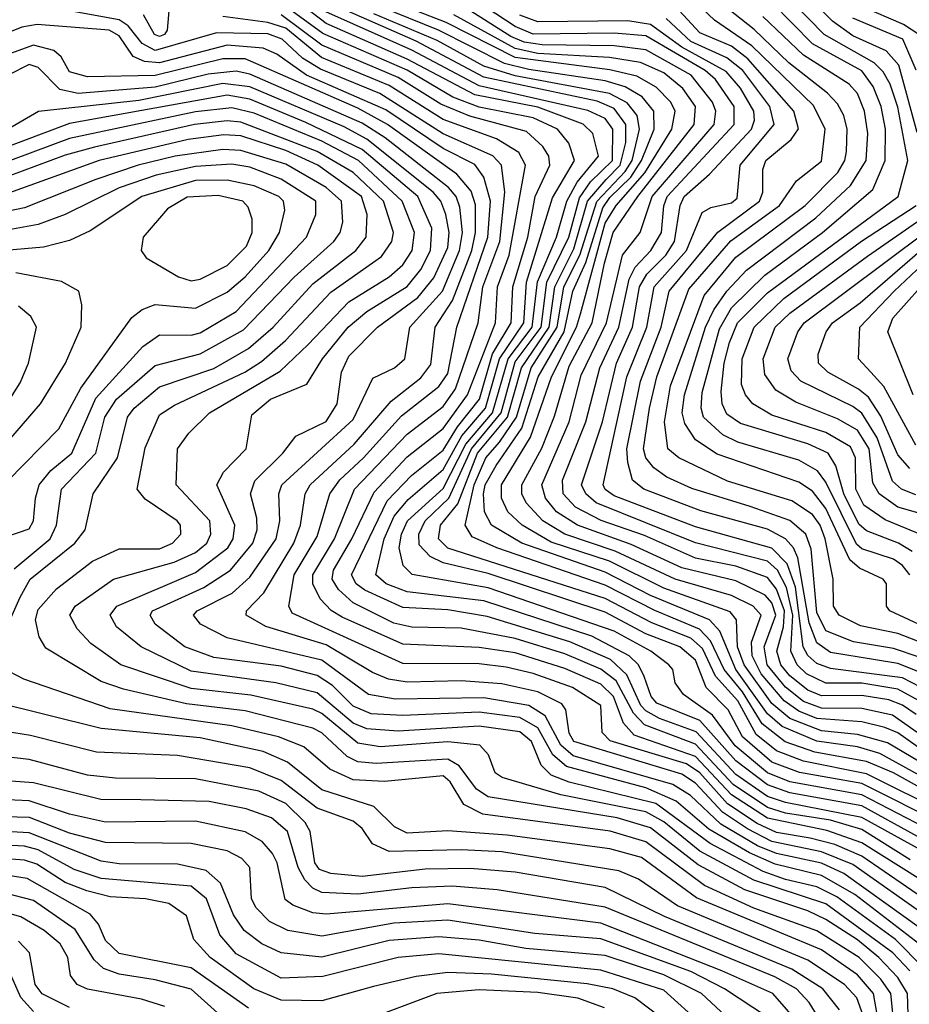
# Model space of a CAD drawing. Extents: x 501367 to 657802, y 482273 to 547541.
# Tile 567 of 656: x 591514 to 593490, y 539591 to 541778. Entities that reach past the tile are written whole.
import ezdxf

# ---------------------------------------------------------------- set-up
doc = ezdxf.new("R2010")
doc.units = 0

msp = doc.modelspace()

# ---------------------------------------------------------------- linework, layer by layer
at = {"layer": '0CON20XD'}
for points in [[(593513.9, 541743.9), (593477.4, 541767.4), (593385, 541807.5), (593335, 541855.1), (593266.2, 541925), (593160, 541990), (593105, 542071.6), (593085, 542089.4), (593015, 542109.2), (592874.4, 542114.4), (592805, 542126.1), (592755, 542151.7), (592735, 542169.5), (592701, 542261), (592666.7, 542296.7), (592535, 542331.7), (592433.2, 542403.2), (592303.7, 542453.7), (592185, 542518.4), (592026.9, 542546.9), (591945, 542584.6)], [(593535, 540387.5), (593465, 540414.4), (593381.6, 540431.6), (593334.3, 540455), (593322, 540475), (593321, 540535), (593303.3, 540625), (593292.2, 540655), (593275, 540678.8), (593229.2, 540709.2), (593086.7, 540753.3), (592978.1, 540805), (592954.1, 540825), (592946.6, 540885), (592960, 540965), (593034.5, 541165.5), (593105, 541250.4), (593258.9, 541365), (593331.4, 541438.6), (593347.1, 541465), (593350.6, 541485), (593351.9, 541535), (593344.9, 541565), (593331.1, 541591.1), (593308.8, 541615), (593222.6, 541682.6), (593146, 541756), (593005, 541868.2)], [(593507.4, 541527.4), (593466.7, 541676.7), (593439, 541709), (593365, 541742.2), (593319.3, 541775), (593207.2, 541887.2)], [(593496.7, 540596.7), (593466.6, 540615), (593395, 540642.6), (593377.8, 540657.8), (593345.1, 540725), (593327.2, 540787.2), (593309.7, 540815), (593265, 540836.1), (593115, 540881.2), (593085, 540901.6), (593074.6, 540925), (593072.1, 540952.1), (593078.8, 541015), (593090.9, 541060.9), (593108.3, 541105), (593175, 541171.4), (593465.2, 541385), (593487, 541465), (593465, 541584), (593447.8, 541635), (593432.4, 541662.4), (593412.1, 541682.1), (593300.8, 541745), (593195, 541853.8)], [(593565, 539963.2), (593385, 540056.2), (593225, 540085.4), (593175, 540104.9), (593103.5, 540165), (593053, 540233), (592988.9, 540278.9), (592970, 540305), (592965.3, 540335), (592956.4, 540345), (592916.3, 540375), (592835, 540419.5), (592555, 540516.3), (592385.9, 540545.9), (592365.8, 540565.8), (592357.2, 540605), (592362.1, 540635), (592375.8, 540665), (592455, 540736.9), (592504.8, 540835.2), (592564.3, 540905), (592599.5, 541025), (592652.5, 541095), (592664.2, 541195.8), (592706.8, 541295), (592729.6, 541375), (592752.6, 541417.4), (592799.5, 541475), (592787.1, 541525), (592765.7, 541545.7), (592665, 541583.8), (592525, 541611.1), (592375, 541690.7), (592195, 541769.5), (592122.9, 541825)], [(593510.7, 540130.7), (593441.9, 540171.9), (593375, 540190.6), (593295, 540198.1), (593225, 540225.9), (593185, 540259.1), (593123.7, 540345), (593108.5, 540385), (593106.2, 540445), (593092.5, 540462.5), (592945, 540515.2), (592824.1, 540575), (592695, 540617.3), (592630.6, 540655), (592598.7, 540685), (592584.2, 540715), (592584.1, 540745), (592649, 540851), (592695.1, 540985), (592750.8, 541095), (592759.5, 541125), (592815, 541326.3), (592839.3, 541365), (592902.4, 541437.6), (592962.9, 541535), (592970.5, 541575), (592960.8, 541595), (592928.3, 541628.3), (592885, 541652.8), (592825, 541666.9), (592615, 541693.9), (592461.5, 541771.5), (592326, 541825)], [(593512.1, 540362.1), (593455, 540381.3), (593366.4, 540396.4), (593305, 540420.7), (593285, 540461.2), (593272, 540602), (593260.4, 540635), (593225, 540665.8), (593136.9, 540696.9), (593006.9, 540736.9), (592951.7, 540761.7), (592922.6, 540782.6), (592904.9, 540804.9), (592899.5, 540825), (592913.4, 540915), (592929.6, 540985), (593000.5, 541179.5), (593093.5, 541286.5), (593201.7, 541365), (593239.9, 541420.1), (593295, 541463.8), (593303.3, 541535), (593277.4, 541587.4), (593140.3, 541720.3), (593057.2, 541777.2), (593005, 541827.1)], [(593602.9, 539812.9), (593385, 539949.8), (593307.3, 539977.3), (593175, 540004.1), (593095, 540055.9), (593015, 540141.4), (592879.1, 540189.1), (592855.7, 540215.7), (592833.1, 540275), (592805, 540302), (592725, 540336.9), (592615, 540371.8), (592535, 540383.6), (592365, 540390.7), (592230.8, 540450.8), (592205.9, 540465.9), (592181.9, 540491.9), (592165.6, 540525), (592165.3, 540545), (592213.3, 540625), (592257.8, 540735), (592375, 540857.7), (592455, 540918.8), (592481.9, 540958.1), (592532.6, 541105), (592543.1, 541185), (592580.6, 541285), (592591.5, 541395), (592584.7, 541454.7), (592565.3, 541475.3), (592455, 541524.6), (592314.1, 541614.1), (592182.1, 541667.9), (592142.6, 541692.6), (592097.4, 541735), (592065, 541746.5), (591951.3, 541748.7), (591815, 541709.7), (591785.8, 541725), (591755, 541764.7), (591735, 541777.9), (591535, 541813.9)], [(591847.2, 541815), (591841.6, 541755), (591836, 541745), (591825, 541740.9), (591813.3, 541745), (591788.8, 541788.8)], [(593545, 539943.8), (593385, 540031.7), (593225, 540060.8), (593175, 540078.1), (593105, 540132), (593025, 540221.4), (592929.6, 540259.6), (592917.2, 540275), (592901, 540319), (592888.5, 540345), (592868.2, 540365), (592785, 540408.5), (592545, 540487.1), (592375, 540507.3), (592328.3, 540525), (592305.2, 540545), (592323.7, 540625), (592346, 540675), (592377.4, 540712.6), (592455, 540778.8), (592496.4, 540853.6), (592549, 540915), (592580.2, 541025), (592633.8, 541105), (592639.9, 541195), (592697.5, 541382.5), (592746.2, 541465), (592733.9, 541503.9), (592709, 541535), (592655, 541560.4), (592535, 541583.7), (592476, 541606), (592375, 541665.8), (592187.5, 541747.4), (592095, 541814.9)], [(592816.7, 541423.3), (592848.2, 541455), (592860.9, 541505), (592860.7, 541545), (592835, 541581.1), (592797.1, 541597.1), (592545, 541650.6), (592395, 541730), (592224.6, 541805)], [(593585, 540059.9), (593425, 540148), (593375, 540162.8), (593285, 540175.3), (593207.8, 540207.8), (593175, 540236.2), (593104.8, 540335), (593069.6, 540419.6), (593046.7, 540445), (592915, 540499.3), (592815, 540550.8), (592629.6, 540615), (592562.3, 540655), (592546.7, 540685), (592544.4, 540725), (592548.3, 540745), (592572.4, 540787.6), (592629.3, 540870.7), (592665.5, 540985), (592723.5, 541085), (592742.5, 541175), (592771.4, 541238.6), (592809.7, 541360.3), (592825, 541383.3), (592871.7, 541428.3), (592895.3, 541465), (592923.5, 541535), (592922.8, 541575), (592896.6, 541606.6), (592859.2, 541629.2), (592815, 541642.5), (592645, 541667.3), (592591.1, 541681.1), (592444.6, 541754.6), (592316.3, 541806.3)], [(593505.8, 540235), (593475, 540255.7), (593445, 540267), (593385, 540276.7), (593295, 540276), (593265, 540288.6), (593225, 540320.4), (593204.6, 540345), (593196.3, 540375), (593210.8, 540429.2), (593213.1, 540465), (593195, 540512.9), (593175, 540539.2), (593105, 540564.3), (593015, 540582.3), (592902.1, 540632.1), (592805.6, 540665.6), (592748.9, 540695), (592721.7, 540725), (592719.7, 540755), (592771.4, 540885), (592802.9, 541005), (592844.9, 541095.1), (592868.1, 541201.9), (592881.3, 541228.7), (592916, 541265), (592939.7, 541305), (592944.9, 541364.9), (592952.4, 541385), (593101, 541545), (593101.4, 541585), (593059.9, 541645), (593037.1, 541665), (592905, 541741.9), (592835, 541747.8), (592655, 541746.2), (592615, 541762.7), (592529.2, 541819.2)], [(593491.4, 540545), (593475, 540565.9), (593455, 540579.7), (593385, 540602.8), (593373, 540613), (593305, 540751), (593286.1, 540776.1), (593245, 540799.3), (593109.4, 540839.4), (593076.2, 540856.2), (593033.3, 540895), (593027.7, 540915), (593030.3, 540949.7), (593068.4, 541091.6), (593095, 541137.8), (593169.1, 541210.9), (593297.4, 541305), (593409.4, 541400.6), (593436.4, 541465), (593437.5, 541535), (593427.8, 541585), (593410.1, 541629.9), (593385, 541664.4), (593275, 541724.5), (593185, 541816.5)], [(593492, 539912), (593385, 539979), (593315, 539999.9), (593215, 540015.6), (593175, 540028.4), (593099.2, 540079.2), (593015, 540169), (592901.7, 540211.7), (592877.5, 540237.5), (592839.4, 540309.4), (592805, 540335.2), (592725, 540369.3), (592615, 540403.8), (592495, 540426.1), (592385, 540428.6), (592345, 540437.8), (592255, 540482.4), (592222.4, 540512.4), (592208, 540535), (592211.1, 540555), (592252.2, 540625), (592301.2, 540728.8), (592375, 540807.1), (592455, 540870), (592508.6, 540945), (592570.9, 541105), (592575.6, 541185), (592601.5, 541255), (592637.9, 541455), (592623.1, 541483.1), (592573.5, 541513.5), (592455, 541556.2), (592335, 541631.9), (592184.3, 541694.3), (592105, 541759), (592065, 541772.1), (591965.3, 541785.3)], [(593675, 539846.1), (593385, 540006.1), (593215, 540039.2), (593175, 540052.8), (593105, 540101.5), (593016.5, 540196.5), (592935, 540225.5), (592905, 540242.6), (592894, 540255), (592863, 540323), (592826.5, 540356.5), (592736, 540396), (592552.3, 540452.3), (592465, 540467.1), (592365, 540472), (592281, 540511), (592261.9, 540525), (592251.4, 540545), (592330.7, 540709.3), (592384.2, 540765.8), (592455, 540822.2), (592486.6, 540873.4), (592535.4, 540935), (592564.1, 541035.9), (592605.9, 541105), (592609.5, 541185), (592642.8, 541295), (592659.1, 541385), (592691.5, 541455), (592689.3, 541475), (592676.5, 541496.5), (592640, 541530), (592513.9, 541563.9), (592449.6, 541590.4), (592355, 541649.4), (592185, 541721.6), (592095, 541789.1)], [(593569, 539989), (593385, 540081.2), (593246.2, 540106.2), (593185, 540128.9), (593119.7, 540185), (593088.2, 540245), (593039.3, 540295), (593015, 540355.2), (592980.7, 540385), (592905, 540413.5), (592815, 540462.3), (592555, 540547.9), (592455, 540571.6), (592426, 540586), (592401.5, 540611.5), (592400.7, 540635), (592414.9, 540665), (592467.5, 540715), (592517.6, 540825), (592583.6, 540905), (592615, 541018), (592672.2, 541095), (592685.1, 541194.9), (592734.2, 541295), (592757.6, 541382.4), (592782, 541418), (592831.2, 541465), (592832, 541535), (592815, 541558.4), (592776.5, 541576.5), (592535, 541630.9), (592385, 541710.5), (592194.5, 541795.5)], [(593575, 540038.6), (593455, 540105.1), (593395, 540130.6), (593280.7, 540150.7), (593214.3, 540174.3), (593163.7, 540213.7), (593119.7, 540285), (593078.7, 540335), (593048.3, 540398.3), (593024.1, 540424.1), (592925, 540465.5), (592815, 540522), (592573.9, 540605), (592519.1, 540629.1), (592503.4, 540655), (592523.9, 540745), (592549.5, 540805), (592580.2, 540839.8), (592617.4, 540895), (592650.4, 541005), (592708.3, 541095), (592723.2, 541185), (592758.3, 541255), (592795.9, 541374.1), (592859.2, 541440.8), (592874.3, 541465), (592890.9, 541535), (592885.8, 541565), (592863.7, 541593.7), (592824.3, 541614.3), (592615, 541653.2), (592545, 541674.9), (592441.6, 541731.6), (592301, 541791)], [(593546.3, 540136.3), (593465, 540194.2), (593435.7, 540205.7), (593385, 540218.5), (593285, 540225.9), (593245, 540241.8), (593212.1, 540265), (593161, 540325), (593141.4, 540365), (593139.9, 540395), (593161.1, 540455), (593143.5, 540475), (593095, 540499.1), (592970, 540535), (592837.2, 540597.2), (592724.9, 540634.9), (592676.4, 540665), (592639.5, 540705), (592629.9, 540725), (592629.2, 540745), (592673.8, 540826.2), (592702.4, 540897.6), (592735, 541008.3), (592785.6, 541105), (592813.1, 541236.9), (592832.6, 541305), (592887, 541385), (593012.4, 541545), (593015.1, 541585), (592986.9, 541625), (592945, 541659.9), (592893.3, 541683.3), (592824, 541694), (592665, 541703), (592615, 541714.3), (592478.8, 541788.8)], [(593555, 540161.1), (593452.9, 540233), (593385, 540248.2), (593295, 540248.5), (593255, 540263.4), (593215, 540295.4), (593174.2, 540345), (593167.9, 540385), (593193.7, 540455), (593185, 540483), (593169.9, 540499.9), (593105, 540531.7), (592985, 540560.7), (592872.2, 540612.2), (592753.3, 540655), (592706.4, 540685), (592682.1, 540715), (592673.6, 540745), (592734.4, 540885), (592761.5, 540988.5), (592817.4, 541105), (592852.9, 541255), (592892.3, 541305), (592918.8, 541385), (593056.7, 541545), (593060.5, 541575), (593053.4, 541595), (593005.4, 541655), (592905, 541710.9), (592835, 541720.3), (592675, 541722.1), (592635, 541728.5), (592605, 541740.9), (592510.4, 541800.4)], [(593512.5, 540265), (593465, 540291), (593385, 540304.3), (593305, 540304.6), (593262.1, 540325), (593240.8, 540345), (593227, 540375), (593231.3, 540455), (593217.1, 540517.1), (593197.4, 540555), (593175.1, 540575.1), (593015, 540615.8), (592795, 540704.7), (592771.7, 540725), (592762, 540745), (592808.4, 540885), (592839.7, 541015), (592875.7, 541095), (592891, 541185), (592907, 541213), (592949.1, 541255), (592968.9, 541285), (592981, 541365), (592989.9, 541385), (593046.7, 541435), (593139.9, 541535), (593146.4, 541555), (593144.7, 541575), (593115, 541625.6), (593083.3, 541663.3), (592985, 541717), (592915, 541767.7), (592865, 541775.4), (592665, 541773.1), (592625, 541787.9)], [(593515.4, 540295.4), (593475, 540315.9), (593315, 540336.6), (593285, 540348.2), (593265, 540365.7), (593254.3, 540385), (593237.3, 540517.3), (593219, 540569), (593185, 540604.4), (593015, 540651.5), (592835, 540720.5), (592815, 540734.3), (592809.9, 540745), (592863.1, 540985), (592906.9, 541095), (592923.7, 541185), (592995.1, 541265), (593030.4, 541349.6), (593049.4, 541360.6), (593095, 541371.2), (593108.2, 541381.8), (593114.9, 541455.1), (593190.4, 541545), (593180.6, 541585), (593120.6, 541665), (593085, 541693.6), (593005, 541729.6), (592950.4, 541780.4)], [(593515, 540327.8), (593465, 540348.2), (593415, 540356), (593315, 540372.5), (593285, 540393.8), (593268, 540438), (593242.8, 540582.8), (593233, 540605), (593215.1, 540625.1), (593175, 540646.1), (593027.2, 540687.2), (592900.3, 540735), (592875.2, 540755), (592864.7, 540794.7), (592863.1, 540825), (592892.8, 540975), (592939.1, 541095), (592956.6, 541175), (593065, 541306.2), (593157.6, 541375), (593164.9, 541395), (593164.9, 541445), (593171.3, 541465), (593228, 541512), (593244.3, 541535.7), (593233.8, 541575), (593131.3, 541691.3), (593095, 541719.3), (593025, 541749.2), (592978.7, 541798.7)], [(593565, 540410.4), (593447.3, 540465), (593439.5, 540475), (593439.5, 540525), (593432.5, 540535), (593379.5, 540559.5), (593358.3, 540578.3), (593305, 540692.6), (593275, 540730.7), (593245, 540750.6), (593063.3, 540813.3), (593015.1, 540845.1), (592991.4, 540881.4), (592985.7, 540905), (592990.9, 540945), (593037.7, 541095), (593056.1, 541133.9), (593084.7, 541175.3), (593128.4, 541221.6), (593282.4, 541337.6), (593359.9, 541410.1), (593394.3, 541465), (593397.9, 541525), (593390.5, 541575), (593375, 541614.3), (593356.6, 541635), (593255, 541699.6), (593165.1, 541785)], [(593505.7, 541665.7), (593475.8, 541735), (593365, 541781.4)], [(593583.5, 539783.5), (593385, 539920.1), (593325, 539945.6), (593269.9, 539959.9), (593195, 539972.9), (593152.4, 539992.4), (593086.3, 540036.3), (593025, 540105.4), (592995, 540124.8), (592826, 540176), (592807.9, 540195), (592804.8, 540255), (592742, 540295), (592655, 540326), (592595, 540339.5), (592535, 540346.9), (592365, 540348.3), (592119.6, 540459.6), (592111.6, 540475), (592123.5, 540545), (592175, 540630.2), (592203.1, 540725), (592225, 540755.9), (592277.9, 540805), (592362, 540898), (592445, 540963.2), (592465, 540992.4), (592485.3, 541095), (592553.9, 541295), (592559.9, 541375), (592545, 541427.9), (592525, 541456.4), (592455, 541491.9), (592327.7, 541577.7), (592150.9, 541655), (592085, 541701.4), (592055, 541714.9), (591975, 541721.4), (591825, 541682.2), (591791.3, 541685), (591766.5, 541696.5), (591735, 541742.4), (591713, 541755), (591552.8, 541767.2), (591518.6, 541761.4), (591415, 541719.7)], [(593533, 539783), (593365, 539901.3), (593295, 539929.7), (593185, 539952.2), (593130.5, 539980.5), (593075, 540017.7), (593015, 540082.4), (592985, 540101.8), (592745, 540174.9), (592735, 540193.2), (592727.5, 540245), (592718.4, 540258.4), (592664.8, 540284.8), (592585, 540303.1), (592495, 540309.4), (592375, 540306.5), (592333.1, 540313.1), (592297.7, 540327.7), (592195, 540389.4), (592060.5, 540430.5), (592017.4, 540455), (592018.1, 540465), (592056.4, 540505), (592123.2, 540615), (592137.8, 540655), (592148.3, 540725), (592159.1, 540745), (592257, 540835), (592339, 540931), (592405, 540982.4), (592427.5, 541012.5), (592437.2, 541095), (592475.8, 541154.2), (592518.1, 541265), (592526.7, 541305), (592526.7, 541366.7), (592517, 541397), (592485.1, 541435.1), (592331.4, 541545), (592265, 541581.5), (592015, 541690.8), (591965, 541691.1), (591815, 541654), (591665, 541651.1), (591625, 541662.4), (591605.9, 541695.9), (591590, 541710), (591545, 541721.5), (591415, 541674.6)], [(593517.7, 539757.7), (593345, 539881.6), (593295, 539904.4), (593195, 539925.7), (593152.9, 539943), (593071.4, 539991.4), (593004.2, 540055), (592965, 540079.5), (592743.2, 540143.2), (592716.3, 540166.3), (592681.7, 540231.7), (592645, 540254.4), (592545, 540271.4), (592348.4, 540268.4), (592289.2, 540279.2), (592185, 540355.7), (591974.7, 540404.7), (591916.1, 540435), (591900.3, 540455), (591908.1, 540465), (591986, 540504), (592025, 540539.8), (592083.7, 540625), (592091.8, 540665), (592089.7, 540725), (592096.5, 540745), (592255, 540890.3), (592298.5, 540981.5), (592346.8, 541005), (592370, 541025), (592380.8, 541095), (592453.4, 541175), (592491.2, 541265), (592497.7, 541305), (592491.8, 541361.8), (592483.7, 541385), (592466.9, 541405), (592326, 541516), (592275, 541548.4), (592025, 541657.3), (591995, 541663.8), (591932.8, 541657.2), (591815, 541628.4), (591643.8, 541613.8), (591603.3, 541623.3), (591555, 541671.6), (591535, 541678.4), (591488.5, 541655)], [(593513.4, 539723.4), (593369.3, 539835), (593295, 539876.8), (593192.2, 539902.2), (593135, 539927.5), (593045, 539979.9), (592972.4, 540042.4), (592905, 540071.7), (592729, 540119), (592698.7, 540145), (592665, 540205.3), (592625, 540228.3), (592535, 540239.6), (592365, 540232.2), (592295, 540236.5), (592255, 540253), (592208.8, 540298.8), (592175, 540321.3), (592095, 540342), (591945, 540361.2), (591880.7, 540385), (591815.4, 540435.4), (591804, 540455), (591809.4, 540465), (591923.2, 540516.8), (591982.7, 540555), (592032, 540615), (592041.5, 540645), (592041.1, 540671.1), (592026.8, 540725), (592036.2, 540753.8), (592098.8, 540815), (592127.2, 540852.8), (592195, 540885.5), (592219, 540925), (592229.2, 540995), (592245, 541031), (592308.7, 541095), (592398.8, 541161.2), (592433.7, 541205), (592465, 541272.3), (592468.3, 541305), (592460.8, 541345), (592449.6, 541375), (592432.4, 541395), (592285, 541513), (592235, 541540), (592025, 541628.7), (591965, 541636.1), (591778.5, 541598.5), (591555.7, 541574.3), (591465, 541521.6)], [(593521.9, 539671.9), (593459.5, 539735), (593329.5, 539829.5), (593285, 539852), (593215, 539868.5), (593165.7, 539885.7), (593048, 539948), (592926.9, 540036.9), (592735, 540084), (592695, 540099.7), (592672.2, 540122.2), (592651.2, 540175), (592625, 540196.5), (592535, 540208.8), (592355, 540197.7), (592285, 540203.1), (592255, 540215.5), (592175, 540282.8), (592083.3, 540305), (591895, 540330.9), (591783.6, 540385), (591729.5, 540429.5), (591715.2, 540455), (591730, 540475), (591905, 540550.3), (591976.2, 540605), (591988.4, 540625), (591991.7, 540655), (591951.7, 540745), (591966.7, 540773.3), (592017.4, 540825), (592029.7, 540900.3), (592071.1, 540935), (592151.7, 540968.3), (592187.1, 541025), (592244, 541095), (592285, 541130), (592375, 541185.7), (592405, 541223.5), (592426.3, 541265), (592429.6, 541315), (592398.3, 541385), (592275, 541489.7), (592149.9, 541549.9), (592025, 541601.5), (591975, 541610.2), (591625, 541547.4), (591465, 541487.3)], [(592155, 541056.2), (592245, 541151.4), (592335, 541207), (592365, 541233.6), (592385.7, 541265), (592391.1, 541305), (592363.8, 541375), (592266.8, 541465), (592185, 541508.2), (592035, 541570.6), (591985, 541582.5), (591905, 541573.3), (591625, 541514.2), (591455, 541451.2)], [(592005, 541550.7), (591975, 541553.6), (591902.1, 541545), (591680, 541495), (591615, 541477), (591455, 541417.7)], [(593488.6, 539545), (593486.2, 539615), (593465, 539650.5), (593422.5, 539695), (593375, 539734), (593305, 539779.3), (593265, 539798.4), (593125, 539845.2), (593021, 539901), (592915, 539982.9), (592841.3, 540005), (592555, 540051.7), (592528.5, 540068.5), (592490.5, 540120.5), (592465, 540135.5), (592306, 540126), (592265, 540129.5), (592241.3, 540141.3), (592185, 540194.2), (592165, 540204.5), (592015, 540242.7), (591885, 540258.1), (591745, 540290.8), (591695, 540308.3), (591572, 540382), (591557.1, 540407.1), (591549.5, 540445), (591555, 540467.9), (591595.9, 540514.1), (591675.5, 540575.5), (591735, 540602.4), (591825, 540602.7), (591853.8, 540615), (591871.7, 540635), (591871.2, 540655), (591863.9, 540665), (591792.8, 540712.8), (591775.2, 540735.2), (591793, 540827), (591825, 540900.7), (591858, 540922), (592014.4, 540995), (592051.1, 541018.9), (592104.9, 541065.1), (592205, 541172.5), (592318, 541252), (592341, 541285), (592344.3, 541305), (592322, 541375), (592255, 541438.5), (592175, 541485.3), (592005, 541550.7)], [(591460.8, 540375), (591515, 540495.2), (591537, 540535), (591636.4, 540615), (591659.4, 540645), (591677, 540725), (591731, 540805), (591753.6, 540895), (591768.4, 540915), (591825, 540962.2), (591945, 541003.6), (592022.6, 541047.4), (592077.4, 541095), (592165, 541191.6), (592260.7, 541265), (592284, 541295), (592286.1, 541345), (592273.3, 541385), (592176.7, 541455), (592105, 541487.5), (592005, 541519.9), (591967.6, 541522.4), (591888.3, 541511.7), (591690.6, 541465), (591473.2, 541386.8)], [(591501.5, 540558.5), (591581.5, 540625), (591595.7, 540655), (591606.9, 540735), (591683.1, 540815), (591702.9, 540895), (591729, 540935), (591815, 541009.9), (591915, 541035.6), (592011.2, 541088.8), (592123.5, 541206.5), (592212, 541285), (592226.2, 541305), (592231.9, 541328.1), (592229.3, 541375), (592195, 541405.5), (592105, 541457.4), (592005, 541487.7), (591965, 541489.8), (591859.2, 541475), (591777.1, 541455), (591683.2, 541423.2), (591525, 541360.5), (591445.8, 541344.2)], [(591459, 540621), (591535, 540647.1), (591545.1, 540665), (591548.9, 540715), (591557.6, 540745), (591583.4, 540776.6), (591630, 540815), (591682.9, 540937.1), (591787.8, 541052.2), (591825, 541078.4), (591895, 541077.3), (591915, 541082.7), (591995, 541130), (592151.3, 541295), (592172.3, 541345), (592172.1, 541375), (592095, 541423.9), (592025, 541450.2), (591985, 541456.8), (591905, 541452.3), (591817.6, 541432.4), (591735.4, 541404.7), (591615, 541345.7), (591555, 541323.2), (591465, 541306.7)], [(591447, 540713), (591600.8, 540869.2), (591650.1, 540959.9), (591763.1, 541116.9), (591786, 541134), (591815, 541145.2), (591905, 541137), (591975, 541172.5), (592015, 541206.7), (592067.4, 541265), (592091.3, 541305), (592103, 541355), (592099.8, 541375), (592089.4, 541385), (592035, 541409.2), (591975, 541421.6), (591905, 541421), (591785.7, 541385), (591670.7, 541309.3), (591625, 541287.3), (591566.9, 541273.1), (591465, 541264.2)], [(593575, 540013), (593395, 540103.1), (593255, 540130.7), (593195, 540154.2), (593150.3, 540190.3), (593109.1, 540265), (593060, 540320), (593031.2, 540381.2), (593005, 540404.2), (592918.3, 540438.4), (592815, 540492.4), (592465, 540604.5), (592444.2, 540625), (592449, 540655), (592487.2, 540702.8), (592531.2, 540815), (592597.8, 540895), (592628.8, 541005), (592690, 541095), (592702.5, 541185), (592745, 541268.9), (592775.6, 541375), (592816.7, 541423.3)], [(591895, 541198.3), (591915, 541201.8), (591975, 541231.9), (592017.9, 541275), (592030.2, 541305), (592030.2, 541335), (592021.9, 541361.9), (592010, 541375), (591955, 541387.9), (591886.1, 541383.9), (591842.4, 541357.6), (591788.2, 541295), (591783.6, 541265), (591795, 541249.1), (591866.7, 541206.6), (591895, 541198.3)], [(593538.7, 540625), (593436.9, 540666.9), (593389.6, 540699.6), (593371.2, 540735), (593370.8, 540805), (593359.3, 540829.3), (593305, 540861.4), (593185, 540899.9), (593143, 540925), (593126.3, 540945), (593117.6, 540967.6), (593118.8, 541025), (593145.6, 541095), (593211.5, 541158.5), (593384.2, 541285.8), (593505.4, 541365)], [(593558.7, 540668.7), (593465, 540695.1), (593423.2, 540725), (593409.2, 540749.2), (593400.9, 540825), (593375, 540866.3), (593331.1, 540891.1), (593238.4, 540928.4), (593193.6, 540955), (593169.6, 540989.6), (593165.8, 541025), (593192.3, 541095), (593225, 541126), (593397.3, 541252.7), (593573.9, 541375)], [(593505, 540722.9), (593473, 540735), (593452.9, 540752.9), (593418.9, 540848.9), (593385, 540904.1), (593365, 540919.2), (593249, 540975), (593228, 540998), (593220.4, 541025), (593242.5, 541085), (593257, 541105), (593618, 541375)], [(593491.3, 540781.3), (593465, 540811.2), (593427.2, 540897.2), (593399.3, 540939.3), (593377.7, 540957.7), (593309.2, 540995), (593288.8, 541015), (593287.7, 541035), (593305.5, 541085), (593319.8, 541105), (593381.2, 541148.8), (593563.2, 541306.8)], [(593505, 540832.8), (593433.5, 540963.5), (593405.1, 540995.1), (593377.1, 541025), (593380.6, 541095), (593456.4, 541175), (593595.1, 541305)], [(593498.5, 540945), (593442.5, 541085), (593453.8, 541115), (593605.7, 541285)], [(591409.1, 540750.9), (591560.6, 540925), (591615.6, 541015), (591650.8, 541095), (591652.5, 541145), (591645.3, 541175.3), (591606.7, 541196.7), (591505.8, 541215.9)], [(591479.3, 540915), (591515, 540971.6), (591533.7, 541015), (591551.4, 541095), (591538.7, 541118.6), (591511.5, 541141.5)], [(593491.2, 539665), (593453.4, 539705), (593305, 539813.8), (593145, 539866.6), (593025, 539931), (592945, 539996.1), (592905, 540018.1), (592716.1, 540056.1), (592585.6, 540095), (592570, 540105), (592555.3, 540145.3), (592536.3, 540166.3), (592465, 540173.8), (592315, 540162.7), (592265, 540171.1), (592185, 540237), (592165, 540246.5), (592027.6, 540277.6), (591895, 540292.7), (591738.7, 540345), (591672.3, 540392.3), (591641.7, 540425), (591625.7, 540455), (591637.1, 540475), (591722.8, 540535), (591857.2, 540572.8), (591905, 540594.5), (591929.9, 540615), (591938.9, 540635), (591936.5, 540665), (591861.6, 540745), (591864.3, 540825), (591890.1, 540859.9), (591935.8, 540905), (592092.5, 540997.5), (592155, 541056.2)], [(593457.1, 539535), (593449.1, 539615), (593427.1, 539647.1), (593378.9, 539695), (593285, 539754), (593144.7, 539804.7), (593035.5, 539855), (592905, 539951.7), (592825.7, 539975.7), (592543.2, 540013.2), (592500.8, 540035), (592470.3, 540085), (592455, 540098.7), (592324.4, 540085.6), (592255, 540089.5), (592203.2, 540113.2), (592145, 540162.8), (592088.7, 540185), (591985, 540209.7), (591715, 540247.3), (591523.5, 540313.5), (591475, 540338.7)], [(593440.2, 539445), (593410.4, 539615), (593375, 539656.4), (593295, 539711.6), (593017.2, 539827.2), (592895, 539916.7), (592825, 539936.1), (592596.8, 539966.8), (592465, 539976.6), (592375, 539970.9), (592346.7, 539985), (592300.6, 540030.6), (592185, 540067.4), (592109, 540129), (592055, 540152.2), (591915, 540182.5), (591695, 540203.3), (591453.3, 540263.4)], [(593394.8, 539545), (593373.6, 539605), (593346.3, 539635), (593265, 539689.3), (592975, 539809.6), (592888.9, 539868.9), (592845, 539887.7), (592585, 539929.3), (592495, 539933.9), (592335, 539930.6), (592297.6, 539947.6), (592275, 539981.2), (592255, 539997.5), (592175, 540026.3), (592095, 540088.3), (592025, 540116), (591865, 540143.9), (591685, 540151.2), (591538.3, 540188.3), (591445, 540202.5)], [(593335, 539578.7), (593298.4, 539625), (593229.2, 539669.2), (592946.2, 539786.2), (592815, 539850.6), (592615, 539884.2), (592515, 539892.8), (592415, 539891.4), (592274.7, 539874.7), (592205, 539881.2), (592180.2, 539890.2), (592169.8, 539905), (592159.5, 539975), (592148, 539995), (592105, 540037.3), (592045, 540064.2), (591905, 540092.1), (591726.7, 540093.3), (591665, 540099.9), (591535, 540134.6), (591385, 540151.8)], [(593304.6, 539535), (593267.6, 539595), (593239.9, 539625), (593191.9, 539651.9), (592815, 539806.9), (592574.9, 539844.9), (592475, 539853.1), (592385, 539850), (592265, 539835.9), (592185, 539839.3), (592165, 539849.1), (592147.7, 539867.7), (592132.9, 539895), (592108.8, 539975), (592073.2, 540005), (592017.3, 540025), (591935, 540041.5), (591783.3, 540045), (591694.3, 540045.7), (591545, 540082.7), (591395, 540093.9)], [(593247.9, 539545), (593187.4, 539615), (593074.1, 539665), (592805, 539771.3), (592465, 539814), (592195, 539791.3), (592165, 539794.3), (592120.8, 539810.8), (592103.6, 539823.6), (592086.2, 539905), (592075.9, 539925.9), (592052.7, 539952.7), (592015, 539974.2), (591905, 539997.7), (591705, 539995.8), (591625, 540013), (591535, 540042.6), (591375, 540050.5)], [(593175, 539562.5), (593079.7, 539625), (593005, 539664.1), (592805, 539736), (592658.1, 539748.1), (592465, 539777.5), (592345, 539771.2), (592185, 539742.3), (592109.5, 539755), (592069, 539775), (592039.5, 539805), (592029, 539825), (592025.2, 539895), (592007.6, 539915), (591975, 539931.8), (591895, 539947.9), (591705, 539950.7), (591625, 539971.4), (591535.7, 540005.7), (591345, 540010.9)], [(593093.4, 539555), (593028.7, 539615), (592945, 539656.2), (592815, 539699.6), (592638.1, 539715), (592535, 539733.1), (592445, 539740.8), (592335, 539732.7), (592185, 539695.6), (592095, 539704.9), (592051.9, 539725), (592013.1, 539755), (591989.4, 539789.4), (591960, 539860), (591928.2, 539888.2), (591865, 539901.9), (591735, 539903.3), (591695, 539908.9), (591535, 539972.1), (591454.1, 539975.9)], [(593030, 539545), (592945, 539622.2), (592805, 539666.8), (592445, 539702.7), (592355, 539694.9), (592187.6, 539652.4), (592095, 539649.2), (591995, 539702.8), (591958.4, 539745), (591928.9, 539825), (591895, 539853.3), (591695, 539870.6), (591635, 539890.4), (591555, 539934.1), (591525, 539942.5), (591453.8, 539946.2)], [(592947.1, 539555), (592880.8, 539605), (592832, 539625), (592775, 539636.3), (592561.9, 539658.1), (592465, 539661.6), (592395, 539652.9), (592299.7, 539630.3), (592185, 539598.5), (592095, 539600), (592033.9, 539625), (591937.2, 539695), (591901.2, 539735), (591885, 539787.8), (591845.6, 539815), (591793.8, 539825), (591715, 539830), (591663, 539843), (591615, 539861.2), (591551.9, 539901.9), (591525, 539911), (591455, 539916)], [(592022, 539582), (591895, 539672.1), (591735, 539704), (591705, 539732.8), (591689.3, 539769.3), (591670.8, 539790.8), (591530.6, 539870.6), (591455, 539881.9)], [(591968.5, 539558.5), (591895, 539624.2), (591815, 539645.1), (591735, 539657.5), (591700.6, 539670.6), (591679.6, 539689.6), (591637.4, 539757.4), (591545, 539821.7), (591455, 539844.3)], [(591836.3, 539586.3), (591785, 539602.7), (591664.6, 539624.6), (591641.5, 539635), (591627.1, 539655), (591620.8, 539695), (591604, 539725), (591568.3, 539755), (591516.5, 539785), (591445, 539805.5)], [(591625, 539583.5), (591563.9, 539613.9), (591548.8, 539635), (591535.6, 539705), (591511.3, 539731.3)], [(591545, 539574.9), (591516.4, 539606.4), (591482.8, 539682.8)], [(592813.4, 539583.4), (592754.3, 539604.3), (592665, 539617), (592535, 539623.3), (592440.9, 539615), (592245, 539541.6)]]:
    msp.add_lwpolyline(points, dxfattribs=at)

doc.saveas('drawing.dxf')
